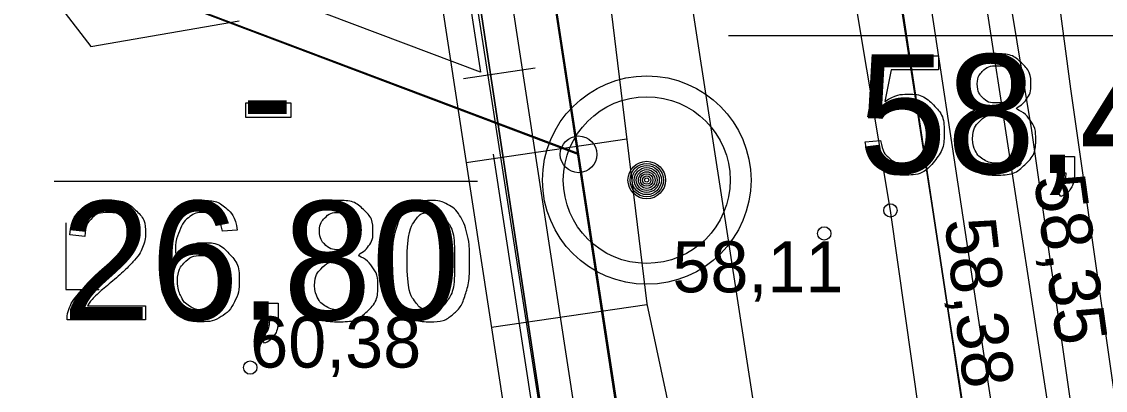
# Model space of a CAD drawing. Extents: x 700746 to 706058, y 6570320 to 6580460.
# Drawn here: x 703268 to 703320, y 6576947.9 to 6576965.6 of the extents above; entities that cross this region are included whole.
import ezdxf

# ---------------------------------------------------------------- set-up
doc = ezdxf.new("R2010")
doc.units = 0
for name, color, linetype in [('GEOLPUNKT', 7, 'Continuous'), ('HALJASTUS', 7, 'Continuous'), ('illumineerimisjooned', 7, 'Continuous'), ('Kaitsevöönd', 7, 'Continuous'), ('kataster', 7, 'Continuous'), ('KORGUS-EH2000', 7, 'Continuous'), ('KPOHULIIN', 7, 'Continuous'), ('maeeraldised_kehtivad', 7, 'Continuous'), ('PIIR', 7, 'Continuous'), ('Plokid', 7, 'Continuous'), ('RELJEEF', 7, 'Continuous'), ('TEE', 7, 'Continuous'), ('Tmaad_maeeraldised_kehtivad', 7, 'Continuous'), ('VTRASS', 7, 'Continuous'), ('VWX2_MV_PLOKK', 7, 'Continuous')]:
    doc.layers.add(name, color=color, linetype=linetype)

msp = doc.modelspace()

# ---------------------------------------------------------------- linework, layer by layer
at = {"layer": 'GEOLPUNKT'}
for p, q in [((703301.926, 6576964.913), (703332.836, 6576964.913)), ((703301.926, 6576964.913), (703332.836, 6576964.913)), ((703269.587, 6576957.922), (703289.896, 6576957.922)), ((703269.587, 6576957.922), (703289.896, 6576957.922))]:
    msp.add_line(p, q, dxfattribs=at)
for points in [[(703309.271, 6576960.922), (703308.615, 6576961.009), (703309.167, 6576963.937), (703311.999, 6576963.937), (703311.999, 6576963.268), (703309.726, 6576963.268), (703309.419, 6576961.738)], [(703321.796, 6576958.311), (703321.796, 6576959.675), (703319.324, 6576959.675), (703319.324, 6576960.318), (703321.922, 6576964.011), (703322.496, 6576964.011), (703322.496, 6576960.318), (703323.265, 6576960.318), (703323.265, 6576959.675), (703322.496, 6576959.675), (703322.496, 6576958.311), (703321.796, 6576958.311)], [(703278.788, 6576960.983), (703278.788, 6576961.687), (703280.943, 6576961.687), (703280.943, 6576960.983), (703278.788, 6576960.983)], [(703308.489, 6576959.806), (703309.223, 6576959.867)], [(703317.721, 6576958.311), (703317.721, 6576959.106), (703318.516, 6576959.106), (703318.516, 6576958.311)], [(703318.117, 6576958.311), (703317.721, 6576958.311)], [(703317.869, 6576957.182), (703317.673, 6576957.481)], [(703271.063, 6576955.273), (703270.342, 6576955.347)], [(703278.366, 6576955.572), (703277.671, 6576955.516)], [(703273.978, 6576951.945), (703273.978, 6576951.271), (703270.212, 6576951.271)], [(703271.185, 6576951.945), (703273.978, 6576951.945)], [(703279.535, 6576951.271), (703279.535, 6576952.066), (703280.33, 6576952.066), (703280.33, 6576951.271)], [(703279.931, 6576951.271), (703279.535, 6576951.271)], [(703279.683, 6576950.142), (703279.487, 6576950.442)]]:
    msp.add_lwpolyline(points, dxfattribs=at)
for radius in [5, 4, 0.9, 0.801, 0.7, 0.6, 0.5, 0.4, 0.3, 0.2, 0.1]:
    msp.add_circle((703298.007, 6576957.975), radius, dxfattribs=at)
for points in [[(703313.998, 6576961.405), (703313.56, 6576961.564), (703313.349, 6576961.859), (703313.138, 6576962.154), (703313.138, 6576962.566), (703313.138, 6576963.187), (703313.584, 6576963.61), (703314.031, 6576964.033), (703314.772, 6576964.033), (703315.518, 6576964.033), (703315.972, 6576963.6), (703316.427, 6576963.167), (703316.427, 6576962.546), (703316.427, 6576962.15), (703316.218, 6576961.857), (703316.01, 6576961.564), (703315.586, 6576961.405), (703316.112, 6576961.234), (703316.386, 6576960.853), (703316.661, 6576960.471), (703316.661, 6576959.942), (703316.661, 6576959.211), (703316.144, 6576958.714), (703315.628, 6576958.216), (703314.784, 6576958.216), (703313.941, 6576958.216), (703313.424, 6576958.715), (703312.907, 6576959.215), (703312.907, 6576959.962), (703312.907, 6576960.518), (703313.191, 6576960.893), (703313.474, 6576961.269), (703313.998, 6576961.405)], [(703313.859, 6576962.59), (703313.859, 6576962.186), (703314.117, 6576961.93), (703314.374, 6576961.674), (703314.79, 6576961.674), (703315.194, 6576961.674), (703315.45, 6576961.928), (703315.705, 6576962.182), (703315.705, 6576962.551), (703315.705, 6576962.935), (703315.442, 6576963.197), (703315.178, 6576963.46), (703314.782, 6576963.46), (703314.382, 6576963.46), (703314.121, 6576963.203), (703313.859, 6576962.947), (703313.859, 6576962.59)], [(703309.419, 6576961.738), (703309.932, 6576962.095), (703310.496, 6576962.095), (703311.243, 6576962.095), (703311.756, 6576961.578), (703312.269, 6576961.06), (703312.269, 6576960.247), (703312.269, 6576959.473), (703311.818, 6576958.908), (703311.269, 6576958.216), (703310.321, 6576958.216), (703309.543, 6576958.216), (703309.051, 6576958.651), (703308.559, 6576959.087), (703308.489, 6576959.806)], [(703309.223, 6576959.867), (703309.305, 6576959.33), (703309.601, 6576959.06), (703309.898, 6576958.789), (703310.32, 6576958.789), (703310.829, 6576958.789), (703311.177, 6576959.171), (703311.526, 6576959.553), (703311.526, 6576960.184), (703311.526, 6576960.785), (703311.191, 6576961.132), (703310.857, 6576961.478), (703310.309, 6576961.478), (703309.969, 6576961.478), (703309.698, 6576961.324), (703309.427, 6576961.169), (703309.271, 6576960.922)], [(703313.629, 6576959.956), (703313.629, 6576959.657), (703313.769, 6576959.377), (703313.909, 6576959.097), (703314.189, 6576958.943), (703314.469, 6576958.789), (703314.79, 6576958.789), (703315.292, 6576958.789), (703315.616, 6576959.112), (703315.94, 6576959.435), (703315.94, 6576959.933), (703315.94, 6576960.439), (703315.606, 6576960.77), (703315.272, 6576961.1), (703314.767, 6576961.1), (703314.273, 6576961.1), (703313.951, 6576960.774), (703313.629, 6576960.447), (703313.629, 6576959.956)], [(703317.673, 6576957.481), (703317.895, 6576957.579), (703318, 6576957.768), (703318.105, 6576957.957), (703318.117, 6576958.311)], [(703318.516, 6576958.311), (703318.516, 6576957.871), (703318.361, 6576957.6), (703318.206, 6576957.33), (703317.869, 6576957.182)], [(703270.342, 6576955.347), (703270.416, 6576956.15), (703270.898, 6576956.572), (703271.38, 6576956.993), (703272.193, 6576956.993), (703273.013, 6576956.993), (703273.492, 6576956.538), (703273.97, 6576956.084), (703273.97, 6576955.412), (703273.97, 6576955.07), (703273.83, 6576954.739), (703273.69, 6576954.409), (703273.366, 6576954.044), (703273.042, 6576953.679), (703272.289, 6576953.041), (703271.659, 6576952.512), (703271.48, 6576952.324), (703271.301, 6576952.135), (703271.185, 6576951.945)], [(703277.671, 6576955.516), (703277.578, 6576955.931), (703277.406, 6576956.118), (703277.122, 6576956.42), (703276.705, 6576956.42), (703276.369, 6576956.42), (703276.114, 6576956.233), (703275.785, 6576955.992), (703275.594, 6576955.529), (703275.403, 6576955.066), (703275.395, 6576954.21), (703275.648, 6576954.595), (703276.014, 6576954.782), (703276.38, 6576954.969), (703276.781, 6576954.969), (703277.481, 6576954.969), (703277.974, 6576954.454), (703278.466, 6576953.939), (703278.466, 6576953.123), (703278.466, 6576952.586), (703278.235, 6576952.126), (703278.003, 6576951.665), (703277.599, 6576951.421), (703277.194, 6576951.176), (703276.68, 6576951.176), (703275.805, 6576951.176), (703275.252, 6576951.819), (703274.7, 6576952.462), (703274.7, 6576953.939), (703274.7, 6576955.59), (703275.311, 6576956.34), (703275.844, 6576956.993), (703276.747, 6576956.993), (703277.421, 6576956.993), (703277.851, 6576956.616), (703278.281, 6576956.238), (703278.366, 6576955.572)], [(703282.45, 6576954.365), (703282.012, 6576954.524), (703281.801, 6576954.819), (703281.59, 6576955.114), (703281.59, 6576955.526), (703281.59, 6576956.147), (703282.037, 6576956.57), (703282.483, 6576956.993), (703283.225, 6576956.993), (703283.97, 6576956.993), (703284.425, 6576956.56), (703284.879, 6576956.127), (703284.879, 6576955.506), (703284.879, 6576955.11), (703284.671, 6576954.817), (703284.462, 6576954.524), (703284.038, 6576954.365), (703284.564, 6576954.194), (703284.839, 6576953.813), (703285.113, 6576953.431), (703285.113, 6576952.903), (703285.113, 6576952.171), (703284.597, 6576951.674), (703284.08, 6576951.176), (703283.237, 6576951.176), (703282.393, 6576951.176), (703281.877, 6576951.676), (703281.36, 6576952.175), (703281.36, 6576952.922), (703281.36, 6576953.478), (703281.643, 6576953.853), (703281.927, 6576954.229), (703282.45, 6576954.365)], [(703285.796, 6576954.082), (703285.796, 6576955.093), (703286.003, 6576955.71), (703286.211, 6576956.327), (703286.621, 6576956.66), (703287.031, 6576956.993), (703287.653, 6576956.993), (703288.111, 6576956.993), (703288.458, 6576956.809), (703288.805, 6576956.624), (703289.029, 6576956.276), (703289.254, 6576955.928), (703289.382, 6576955.429), (703289.51, 6576954.93), (703289.51, 6576954.082), (703289.51, 6576953.08), (703289.304, 6576952.463), (703289.098, 6576951.846), (703288.688, 6576951.511), (703288.278, 6576951.176), (703287.653, 6576951.176), (703286.829, 6576951.176), (703286.359, 6576951.764), (703285.796, 6576952.478), (703285.796, 6576954.082)], [(703270.212, 6576951.271), (703270.204, 6576951.524), (703270.294, 6576951.758), (703270.438, 6576952.143), (703270.755, 6576952.516), (703271.072, 6576952.89), (703271.67, 6576953.378), (703272.598, 6576954.141), (703272.923, 6576954.586), (703273.249, 6576955.031), (703273.249, 6576955.428), (703273.249, 6576955.844), (703272.952, 6576956.13), (703272.655, 6576956.415), (703272.177, 6576956.415), (703271.673, 6576956.415), (703271.37, 6576956.112), (703271.067, 6576955.809), (703271.063, 6576955.273)], [(703282.311, 6576955.55), (703282.311, 6576955.146), (703282.569, 6576954.89), (703282.827, 6576954.634), (703283.242, 6576954.634), (703283.646, 6576954.634), (703283.902, 6576954.888), (703284.158, 6576955.143), (703284.158, 6576955.511), (703284.158, 6576955.896), (703283.894, 6576956.158), (703283.631, 6576956.42), (703283.234, 6576956.42), (703282.834, 6576956.42), (703282.573, 6576956.163), (703282.311, 6576955.907), (703282.311, 6576955.55)], [(703286.517, 6576954.082), (703286.517, 6576952.676), (703286.844, 6576952.213), (703287.172, 6576951.749), (703287.653, 6576951.749), (703288.134, 6576951.749), (703288.461, 6576952.215), (703288.789, 6576952.68), (703288.789, 6576954.082), (703288.789, 6576955.49), (703288.462, 6576955.953), (703288.135, 6576956.415), (703287.645, 6576956.415), (703287.164, 6576956.415), (703286.876, 6576956.007), (703286.517, 6576955.486), (703286.517, 6576954.082)], [(703275.503, 6576953.119), (703275.503, 6576952.757), (703275.657, 6576952.426), (703275.81, 6576952.095), (703276.085, 6576951.922), (703276.36, 6576951.749), (703276.665, 6576951.749), (703277.11, 6576951.749), (703277.428, 6576952.107), (703277.745, 6576952.465), (703277.745, 6576953.08), (703277.745, 6576953.671), (703277.432, 6576954.011), (703277.118, 6576954.352), (703276.638, 6576954.352), (703276.164, 6576954.352), (703275.834, 6576954.011), (703275.503, 6576953.671), (703275.503, 6576953.119)], [(703282.081, 6576952.917), (703282.081, 6576952.617), (703282.221, 6576952.337), (703282.361, 6576952.057), (703282.641, 6576951.903), (703282.921, 6576951.749), (703283.242, 6576951.749), (703283.744, 6576951.749), (703284.068, 6576952.072), (703284.392, 6576952.395), (703284.392, 6576952.893), (703284.392, 6576953.399), (703284.058, 6576953.73), (703283.725, 6576954.061), (703283.219, 6576954.061), (703282.725, 6576954.061), (703282.403, 6576953.734), (703282.081, 6576953.407), (703282.081, 6576952.917)], [(703279.487, 6576950.442), (703279.709, 6576950.539), (703279.814, 6576950.728), (703279.919, 6576950.917), (703279.931, 6576951.271)], [(703280.33, 6576951.271), (703280.33, 6576950.831), (703280.175, 6576950.561), (703280.02, 6576950.29), (703279.683, 6576950.142)]]:
    msp.add_open_spline(points, degree=3, dxfattribs=at)
at = {"layer": 'HALJASTUS'}
for p, q in [((703270.154, 6576955.922), (703270.154, 6576952.722)), ((703270.154, 6576952.722), (703271.754, 6576952.722))]:
    msp.add_line(p, q, dxfattribs=at)
at = {"layer": 'illumineerimisjooned'}
for points in [[(702976.891, 6576643.26), (702915.328, 6577059.558), (702785.772, 6577104.455), (702748.407, 6577249.47), (702721.642, 6577298.043), (702716.252, 6577332.033), (702861.102, 6577284.56), (703066.328, 6577217.365), (703088.858, 6577210.018), (703169.031, 6577150.466), (703230.271, 6577104.95), (703275.453, 6577071.675), (703358.033, 6576531.935)], [(703290.041, 6576963.147), (703188.508, 6577001.438), (703016.934, 6577112.515), (702852.033, 6577230.395), (702862.776, 6577281.723), (703065.707, 6577215.464), (703087.928, 6577208.218), (703167.838, 6577148.861), (703229.081, 6577103.342), (703273.601, 6577070.555), (703290.041, 6576963.147)]]:
    msp.add_lwpolyline(points, dxfattribs=at)
at = {"layer": 'Kaitsevöönd'}
for points in [[(703332.065, 6576694.743), (703304.442, 6576872.638), (703273.694, 6577070.52), (703230.233, 6577104.832), (703217.52, 6577108.973), (703142.719, 6577173.75), (703139.166, 6577177.33), (703138.297, 6577181.096), (703138.49, 6577185.153), (703140.421, 6577188.437), (703144.379, 6577190.851), (703147.661, 6577191.817), (703151.812, 6577191.141), (703154.805, 6577189.403), (703166.583, 6577179.261), (703228.658, 6577126.14), (703241.595, 6577121.215), (703289.275, 6577083.661), (703291.813, 6577080.846), (703293.137, 6577077.314), (703294.406, 6577068.373), (703355.652, 6576672.76)], [(703154.91, 6577189.152), (703230.532, 6577125.647), (703239.404, 6577123.376), (703292.869, 6577081.186), (703317.705, 6576917.046)], [(703317.705, 6576917.046), (703292.869, 6577081.186), (703239.404, 6577123.376), (703230.532, 6577125.647), (703154.91, 6577189.152)], [(703297.93, 6576914.054), (703274.276, 6577070.381), (703230.34, 6577105.051), (703221.159, 6577107.401), (703142.048, 6577173.836)], [(703142.048, 6577173.836), (703221.159, 6577107.401), (703230.34, 6577105.051), (703274.276, 6577070.381), (703297.93, 6576914.054)], [(703300.31, 6577050.948), (703311.399, 6576985.078), (703330.432, 6576861.446), (703341.024, 6576780.184), (703353.272, 6576691.805)]]:
    msp.add_lwpolyline(points, dxfattribs=at)
at = {"layer": 'kataster'}
msp.add_lwpolyline([(703360.09, 6576531.99), (703277.36, 6577072.83), (703167.04, 6577172.32), (703125.43, 6577441.71), (702859.8, 6577465.72), (702862.38, 6577440.12), (702863.2, 6577375.41), (702851.4, 6577379.23), (702839.86, 6577381.59), (702831.19, 6577380.43), (702820.1, 6577376.69), (702754.28, 6577347.92), (702741.83, 6577344.92), (702732.67, 6577344.2), (702712.5, 6577346.91), (702704.73, 6577347.96), (702701.8, 6577345.85), (702700.78, 6577341.43), (702712.4, 6577226.51), (702651.69, 6577159.42), (702595.69, 6577121.68), (702628.71, 6576895.25), (702720.42, 6576547.28)], dxfattribs=at)
msp.add_lwpolyline([(702852.27, 6575508.89), (702837.26, 6575620.73), (702848.38, 6575976.59), (702782.85, 6576063.35), (702782.57, 6576096.37), (702842.53, 6576210.56), (702853.4, 6576267.5), (702844.46, 6576489.93), (702877.29, 6576548.25), (702974.72, 6576643.9), (702913.57, 6577058.07), (702784.04, 6577102.84), (702746.48, 6577248.7), (702719.69, 6577297.36), (702713.81, 6577334.91), (703089.87, 6577211.79), (703231.53, 6577106.55), (703277.36, 6577072.83), (703360.09, 6576531.99), (703311.6, 6576228.52), (703293.62, 6575965.66), (703298.84, 6575573.29)], close=True, dxfattribs=at)
at = {"layer": 'KORGUS-EH2000'}
for centre in [(703315.644, 6576958.9), (703309.691, 6576956.52), (703306.518, 6576955.414), (703278.992, 6576948.976)]:
    msp.add_circle(centre, 0.32, dxfattribs=at)
at = {"layer": 'KPOHULIIN'}
msp.add_lwpolyline([(703348.189, 6576656.261), (703310.089, 6576902.121), (703296.185, 6576992.32), (703283.369, 6577075.688)], dxfattribs=at)
at = {"layer": 'maeeraldised_kehtivad'}
msp.add_lwpolyline([(702849.808, 6577229.527), (702861.724, 6577286.461), (703066.949, 6577219.266), (703089.789, 6577211.819), (703170.224, 6577152.072), (703231.46, 6577106.558), (703277.305, 6577072.795), (703294.683, 6576959.259), (703187.602, 6576999.642), (703015.809, 6577110.861)], close=True, dxfattribs=at)
at = {"layer": 'PIIR'}
msp.add_circle((703294.74, 6576959.21), 0.88, dxfattribs=at)
at = {"layer": 'Plokid'}
msp.add_line((703296.172, 6577067.83), (703382.069, 6576503.627), dxfattribs=at)
msp.add_lwpolyline([(703290.643, 6576959.216), (703356.008, 6576531.942), (703307.586, 6576229.012), (703289.688, 6575965.854), (703290.021, 6575933.747), (703291.511, 6575829.64), (703294.324, 6575609.521), (703294.773, 6575576.787), (703154.757, 6575556.6), (703019.056, 6575536.972), (703053.36, 6575698.14), (703145.59, 6575981.92), (703123.04, 6576234.88), (703120.61, 6576749.6), (703011.59, 6576989.47), (702968.34, 6577084.63), (702917.302, 6577059.88)], dxfattribs=at)
at = {"layer": 'RELJEEF'}
for p, q in [((703292.653, 6576963.347), (703289.215, 6576962.84)), ((703289.351, 6576958.817), (703297.045, 6576959.95)), ((703290.561, 6576950.909), (703298.015, 6576952.007))]:
    msp.add_line(p, q, dxfattribs=at)
for points in [[(703294.98, 6576976.89), (703298.009, 6576952.035), (703308.39, 6576903.656), (703310.216, 6576881.633), (703320.055, 6576759.492), (703327.515, 6576726.847), (703331.128, 6576688.396), (703329.023, 6576656.137), (703332.851, 6576644.872), (703338.244, 6576624.531), (703339.694, 6576609.708), (703342.979, 6576573.755), (703350.642, 6576557.993), (703360.73, 6576522.365), (703358.274, 6576513.585), (703356.215, 6576500.078), (703348.179, 6576445.403), (703346.58, 6576371.378), (703340.932, 6576356.928), (703336.907, 6576322.739), (703327.685, 6576295.148), (703320.219, 6576257.656), (703313.499, 6576240.829), (703310.185, 6576232.917)], [(703261.385, 6576968.537), (703266.84, 6576970.24), (703271.343, 6576964.383), (703278.47, 6576965.62)], [(703287.76, 6576969.22), (703301.656, 6576878.366), (703308.402, 6576766.661), (703315.863, 6576734.016), (703319.476, 6576695.565), (703324.84, 6576668.617), (703325.059, 6576655.252), (703326.592, 6576631.7), (703333, 6576614.799), (703334.365, 6576592.701), (703343.184, 6576565.162), (703350.626, 6576529.533), (703350.126, 6576518.579), (703344.563, 6576507.247), (703336.527, 6576452.572), (703334.927, 6576378.547), (703329.28, 6576364.097), (703325.255, 6576329.908), (703316.032, 6576302.316), (703308.567, 6576264.825), (703301.847, 6576247.998), (703298.532, 6576240.086)]]:
    msp.add_lwpolyline(points, dxfattribs=at)
at = {"layer": 'TEE'}
for points in [[(703352.188, 6576141.743), (703333.891, 6576240.908), (703343.285, 6576290.998), (703349.944, 6576325.798), (703355.472, 6576356.506), (703364.509, 6576409.388), (703371.49, 6576445.789), (703377.052, 6576478.468), (703380.318, 6576501.696), (703378.705, 6576535.395), (703372.605, 6576579.277), (703366.542, 6576617.948), (703359.597, 6576660.205), (703326.861, 6576887.215), (703316.48, 6576960.36), (703310.761, 6576994.71), (703303.154, 6577040.421), (703296.055, 6577071.096), (703290.159, 6577081.588), (703186.337, 6577164.979)], [(703345.398, 6576137.903), (703327.102, 6576237.068), (703336.562, 6576290.115), (703343.247, 6576326.507), (703348.807, 6576358.127), (703358.182, 6576409.796), (703364.654, 6576448.177), (703369.91, 6576476.489), (703373.714, 6576502.518), (703371.54, 6576534.249), (703365.816, 6576575.437), (703359.752, 6576614.108), (703352.807, 6576656.365), (703320.071, 6576883.375), (703309.691, 6576956.52), (703303.971, 6576990.87), (703296.365, 6577036.581), (703289.266, 6577067.256), (703283.369, 6577077.748), (703179.547, 6577161.139)]]:
    msp.add_lwpolyline(points, dxfattribs=at)
at = {"layer": 'Tmaad_maeeraldised_kehtivad'}
msp.add_lwpolyline([(702974.764, 6576643.974), (702913.527, 6577058.065), (702784.103, 6577102.917), (702746.534, 6577248.726), (702719.722, 6577297.384), (702713.764, 6577334.953), (702861.724, 6577286.461), (703066.949, 6577219.266), (703089.789, 6577211.819), (703089.789, 6577211.819), (703170.224, 6577152.072), (703231.46, 6577106.558), (703277.305, 6577072.795), (703360.057, 6576531.928)], dxfattribs=at)
at = {"layer": 'VTRASS'}
msp.add_lwpolyline([(703187.298, 6577168.252), (703294.432, 6577085.209), (703301.236, 6577073.103), (703306.844, 6577037.233), (703313.095, 6577001.738), (703318.333, 6576962.356), (703331.426, 6576870.746), (703362.089, 6576663.779), (703368.34, 6576626.426), (703375.774, 6576583.156), (703383.803, 6576538.658), (703383.922, 6576537.608)], dxfattribs=at)
at = {"layer": 'VWX2_MV_PLOKK'}
for points in [[(703044.07, 6577449.05), (703125.37, 6577441.7), (703167.08, 6577172.26), (703170.22, 6577152.1), (703231.53, 6577106.55), (703277.36, 6577072.83), (703360.09, 6576531.99), (703311.6, 6576228.52), (703293.62, 6575965.66), (703294.04, 6575933.77), (703295.43, 6575829.7), (703298.36, 6575609.6), (703298.84, 6575573.29), (703155.29, 6575552.59), (703145.59, 6575981.92), (703123.04, 6576234.88), (703120.61, 6576749.6), (703011.59, 6576989.47), (703015.74, 6577110.88), (702996.73, 6577210.32)], [(702849.88, 6577229.56), (702861.72, 6577286.46), (703066.96, 6577219.29), (703089.79, 6577211.82), (703170.22, 6577152.07), (703231.53, 6577106.55), (703277.36, 6577072.83), (703294.74, 6576959.21), (703187.67, 6576999.67), (703015.74, 6577110.88)], [(702849.88, 6577229.56), (702861.72, 6577286.46), (703066.96, 6577219.29), (703089.79, 6577211.82), (703170.22, 6577152.07), (703231.53, 6577106.55), (703277.36, 6577072.83), (703294.74, 6576959.21), (703187.67, 6576999.67), (703015.74, 6577110.88)], [(703170.54, 6577151.86), (703296.17, 6577067.83), (703382.07, 6576503.63), (703324.97, 6576203.4), (703311.73, 6576015.89), (703294.04, 6575933.77), (703293.62, 6575965.66), (703311.6, 6576228.52), (703360.09, 6576531.99), (703277.36, 6577072.83), (703231.53, 6577106.55)], [(703187.67, 6576999.67), (703294.74, 6576959.21), (703340.88, 6576657.54), (703190.39, 6576656.32)], [(703187.67, 6576999.67), (703294.74, 6576959.21), (703340.88, 6576657.54), (703190.39, 6576656.32)]]:
    msp.add_lwpolyline(points, close=True, dxfattribs=at)

# ---------------------------------------------------------------- texts
at = {"layer": 'GEOLPUNKT'}
for s, p in [('58,42', (703308.159, 6576958.311)), ('-', (703278.54, 6576959.271)), ('26,80', (703269.973, 6576951.271))]:
    msp.add_text(s, height=5.7, dxfattribs=at).set_placement(p)
at = {"layer": 'KORGUS-EH2000'}
for s, rotation, p in [('58,35 ', 277.9388, (703316.566, 6576958.08)), ('58,38 ', 276.5451, (703312.286, 6576956.042))]:
    msp.add_text(s, height=2.45, rotation=rotation, dxfattribs=at).set_placement(p)
for s, p in [('58,11 ', (703299.241, 6576952.588)), ('60,38 ', (703278.992, 6576948.976))]:
    msp.add_text(s, height=2.45, dxfattribs=at).set_placement(p)

doc.saveas('drawing.dxf')
